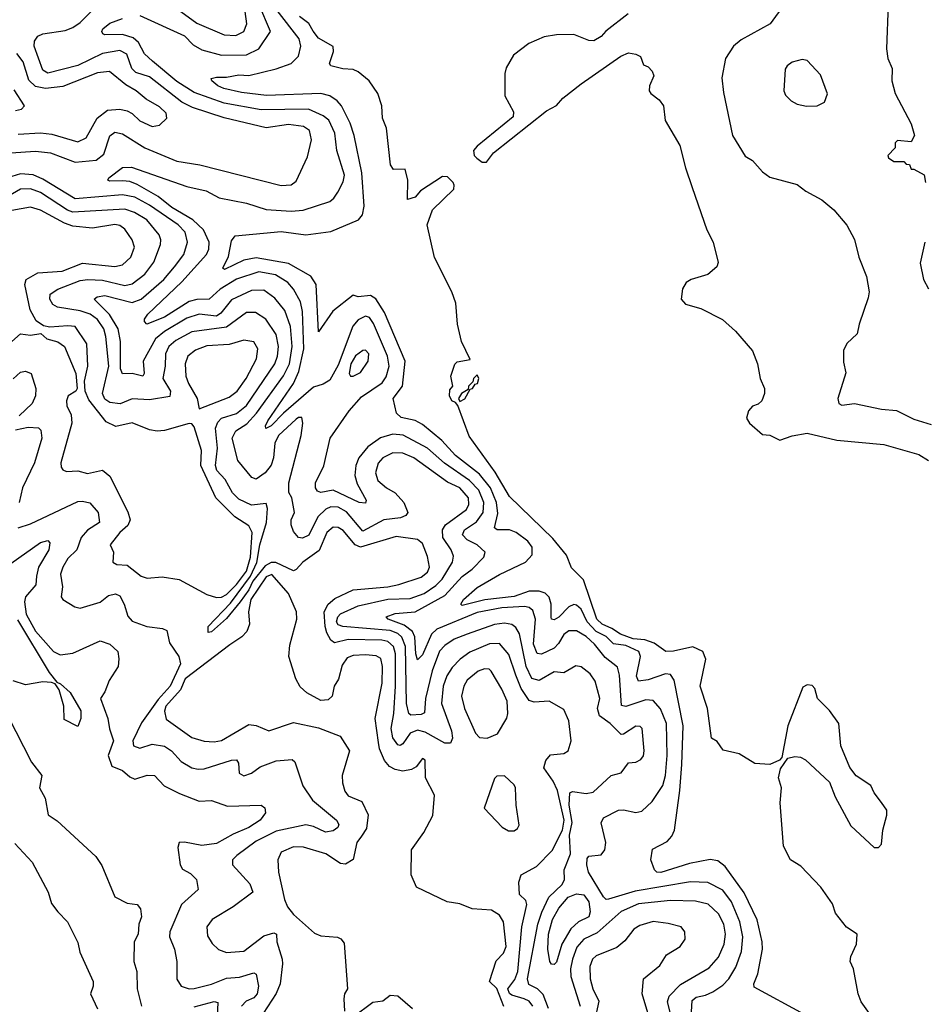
# Model space of a CAD drawing. Extents: x 1468344 to 1613994, y 525695 to 643861.
# Tile 289 of 427: x 1531671 to 1535317, y 610272 to 614242. Entities that reach past the tile are written whole.
import ezdxf

# ---------------------------------------------------------------- set-up
doc = ezdxf.new("R2010")
doc.units = 0

msp = doc.modelspace()

# ---------------------------------------------------------------- linework, layer by layer
at = {"layer": '0CON10XD'}
for points in [[(1531635.3, 613704.7), (1531735, 613712.4), (1531795, 613704.8), (1531895, 613667.7), (1531980, 613675), (1532010.3, 613699.7), (1532035, 613773.5), (1532055, 613788.2), (1532085, 613781.9), (1532175, 613724.8), (1532305, 613672.2), (1532396.9, 613656.9), (1532725, 613573.1), (1532765, 613576), (1532785, 613590.5), (1532831.3, 613688.7), (1532847.2, 613757.2), (1532838.8, 613795), (1532815, 613811.8), (1532755, 613819.6), (1532665.3, 613805.3), (1532495, 613846.3), (1532367.9, 613887.9), (1532325, 613909.3), (1532195, 614011.5), (1532139.6, 614029.6), (1532122.6, 614045), (1532103, 614103), (1532075, 614117.9), (1532005, 614105.8), (1531905, 614056.6), (1531785, 614026), (1531765, 614039.1), (1531730, 614135), (1531731.2, 614155), (1531745, 614175.5), (1531764.7, 614185.3), (1531855, 614197.9), (1531885, 614209.8), (1531915, 614231), (1532000, 614315)], [(1532155, 614259.1), (1532335, 614177.4), (1532370.6, 614140.6), (1532405, 614120.9), (1532485, 614098.8), (1532585, 614100), (1532635.3, 614125), (1532682.6, 614195), (1532635, 614304.6)], [(1532320.8, 614275), (1532385, 614227.3), (1532495, 614181.5), (1532542.1, 614177.9), (1532574.5, 614195), (1532586.4, 614225), (1532579.8, 614275)], [(1534835, 610231.4), (1534632.1, 610342.1), (1534630, 610355), (1534646.9, 610395), (1534665.3, 610495), (1534663.8, 610525), (1534643.4, 610613.4), (1534591.5, 610721.5), (1534515, 610828), (1534485, 610850.3), (1534455, 610856.3), (1534370.5, 610839.5), (1534255, 610804.4), (1534240, 610805), (1534229.5, 610815), (1534214.8, 610855), (1534222.3, 610897.7), (1534280.6, 610929.4), (1534299.3, 610950.7), (1534310.5, 610975), (1534332.6, 611135), (1534340.1, 611239.9), (1534345.2, 611395), (1534309.1, 611579.1), (1534295, 611601.8), (1534274.6, 611604.6), (1534205, 611580.4), (1534165, 611575.5), (1534157.6, 611595), (1534173, 611675), (1534166.6, 611695), (1534115, 611718.4), (1534065, 611725.5), (1534035.6, 611755.6), (1533995, 611775.5), (1533958.2, 611815), (1533935, 611865.7), (1533915, 611881.8), (1533905, 611883.7), (1533885, 611874.7), (1533845, 611833), (1533825, 611822), (1533815.4, 611825.4), (1533813.2, 611833.2), (1533813.2, 611885), (1533805, 611913.6), (1533789.5, 611929.5), (1533765, 611938.7), (1533725, 611938), (1533665, 611916.7), (1533546.3, 611903.7), (1533455, 611880), (1533449.1, 611885), (1533460.3, 611905), (1533515, 611952.7), (1533605, 612005.7), (1533710.6, 612055), (1533736.9, 612085), (1533736.5, 612115), (1533719.1, 612139.1), (1533672.5, 612175), (1533645, 612184.8), (1533595.8, 612185.8), (1533585, 612193.3), (1533598.6, 612251.4), (1533592.8, 612295), (1533568.8, 612355), (1533525, 612410), (1533428.3, 612485), (1533372.6, 612545), (1533295, 612610.2), (1533265, 612625.8), (1533208.7, 612638.7), (1533189.8, 612655), (1533176, 612715), (1533214.1, 612765), (1533224.8, 612865), (1533141.3, 613061.4), (1533106.4, 613116.4), (1533085, 613130.6), (1533035, 613124.5), (1533015, 613132), (1532933.5, 613066.5), (1532875, 612983.3), (1532866.2, 613175), (1532845, 613208.6), (1532755, 613259.6), (1532625, 613282.1), (1532575, 613272.8), (1532496.2, 613235), (1532490, 613240), (1532512.6, 613287.4), (1532525, 613350), (1532540, 613370), (1532725, 613388.1), (1532825, 613374.2), (1532925, 613387.7), (1533036.9, 613435), (1533053.1, 613455), (1533059.6, 613489.6), (1533050.2, 613625), (1533019.7, 613775), (1533003, 613825), (1532967.7, 613895), (1532951.4, 613915), (1532921.2, 613935), (1532885, 613944.5), (1532666, 613936), (1532565, 613948.4), (1532494.2, 613965), (1532470, 613975), (1532446.2, 613995), (1532443.3, 614005), (1532465, 614010.6), (1532505, 614009.6), (1532555, 614019.4), (1532595, 614016.8), (1532705, 614043.5), (1532766.1, 614065), (1532795.3, 614095), (1532804.1, 614135), (1532797.5, 614165), (1532709.2, 614279.2)], [(1534754.3, 614305), (1534695.6, 614225), (1534579.7, 614160.3), (1534548.2, 614135), (1534515.5, 614085), (1534501.9, 614008.1), (1534507.8, 613947.8), (1534544.3, 613775), (1534595, 613691.2), (1534625, 613674), (1534665, 613628.6), (1534695, 613607.1), (1534805, 613576.9), (1534840.3, 613550.3), (1534905, 613515.7), (1534953.1, 613475), (1535005, 613414.2), (1535035.9, 613355.9), (1535054, 613284), (1535085, 613206.2), (1535094.6, 613145), (1535090.9, 613120.9), (1535054.4, 613015), (1535047.1, 612975), (1535005, 612936), (1534991.7, 612908.3), (1534991.3, 612861.3), (1535001.4, 612818.6), (1534968.6, 612715), (1534972.5, 612695), (1534985, 612687.5), (1535035.7, 612694.3), (1535145, 612672.1), (1535205, 612666.6), (1535275, 612631.3), (1535345, 612609.3)], [(1535171.4, 614305), (1535165.5, 614125), (1535170, 614085), (1535188.1, 614045), (1535186.9, 613995), (1535200, 613945), (1535265, 613822.5), (1535277.5, 613775), (1535265, 613750), (1535210, 613755), (1535200, 613745), (1535200, 613725), (1535170, 613695), (1535172.5, 613685), (1535195, 613670), (1535235, 613670), (1535245, 613660), (1535258.3, 613658.3), (1535265, 613640), (1535275, 613640), (1535316.4, 613616.4), (1535322.5, 613585)], [(1532645, 613878), (1532495, 613906), (1532375, 613948.5), (1532305, 613992.7), (1532206.1, 614075), (1532174.6, 614104.6), (1532149.8, 614149.8), (1532129.2, 614169.2), (1532085, 614182.5), (1532015, 614181.1), (1532006.2, 614185), (1532002.9, 614195), (1532006.9, 614205), (1532035, 614227.3), (1532085, 614247.2)], [(1535103.6, 610226.4), (1535062.7, 610282.7), (1535050.8, 610315), (1535032, 610415), (1535019.2, 610445), (1535021.4, 610465), (1535044, 610515), (1535046.2, 610555), (1535004.1, 610584.1), (1534959.5, 610639.5), (1534947.7, 610677.7), (1534900, 610745), (1534819.5, 610829.5), (1534777.5, 610855), (1534750.5, 610910.5), (1534736.7, 611085), (1534742.5, 611145), (1534730, 611185), (1534738.3, 611221.7), (1534767.5, 611265), (1534795, 611272), (1534818.8, 611268.8), (1534838.3, 611258.3), (1534935, 611167.5), (1534958.3, 611108.3), (1535021.9, 610991.9), (1535115, 610904.2), (1535132.5, 610905), (1535145, 610917.5), (1535150, 610975), (1535165.8, 611035), (1535167.1, 611055), (1535145, 611086.2), (1535115.7, 611125.7), (1535102.5, 611155), (1535043.4, 611193.4), (1535017.6, 611227.6), (1534980.7, 611315), (1534972.5, 611405), (1534935, 611456.5), (1534887.5, 611505), (1534876.2, 611545), (1534865, 611557.5), (1534845, 611560), (1534828.3, 611551.7), (1534767.5, 611395), (1534743, 611267), (1534733.3, 611256.7), (1534695, 611238.8), (1534635, 611243.3), (1534571.7, 611281.7), (1534506.4, 611296.4), (1534482, 611332), (1534460, 611345), (1534443.3, 611465), (1534413.5, 611555), (1534436.3, 611663.7), (1534424.6, 611694.6), (1534384.1, 611714.1), (1534306.1, 611696.1), (1534275, 611695.4), (1534228.1, 611728.1), (1534191.3, 611741.3), (1534144.1, 611745.9), (1534092.8, 611765), (1534058.2, 611788.2), (1534018.4, 611805), (1533997.4, 611825), (1533943.5, 611983.5), (1533895, 612032.5), (1533875, 612083.8), (1533820.3, 612150.3), (1533645, 612319.6), (1533588.4, 612418.4), (1533482.4, 612562.4), (1533436.7, 612686.7), (1533428.3, 612698.3), (1533412.5, 612705), (1533403.3, 612725), (1533405, 612750), (1533417.5, 612765), (1533408.8, 612805), (1533425, 612853.3), (1533435, 612862), (1533487.5, 612872.5), (1533452, 612945), (1533436, 613015), (1533429.4, 613099.4), (1533412.9, 613145), (1533343.1, 613283.1), (1533314.3, 613414.3), (1533334.8, 613475), (1533420.7, 613559.3), (1533423, 613575), (1533417.9, 613585), (1533395, 613607.9), (1533375, 613610.3), (1533287.4, 613552.6), (1533265, 613526.2), (1533235, 613516.7), (1533235.4, 613595), (1533225, 613640), (1533177.7, 613637.7), (1533166.4, 613656.4), (1533150, 613805), (1533134.2, 613845), (1533131.4, 613895), (1533114.6, 613944.6), (1533080.3, 613995), (1533035, 614032.2), (1533015, 614040.9), (1532973.3, 614043.3), (1532925, 614056), (1532920, 614065), (1532936.1, 614113.9), (1532934.2, 614134.2), (1532875, 614167.6), (1532854, 614196), (1532836.9, 614226.9), (1532799.6, 614255)], [(1534123.3, 614265), (1534034, 614196), (1534015.3, 614174.7), (1533985, 614156.8), (1533965, 614157.6), (1533905, 614181.9), (1533835, 614181.1), (1533785, 614172.5), (1533723.9, 614146.1), (1533661.7, 614098.3), (1533632, 614048), (1533626.5, 614025), (1533626.1, 613935), (1533661.1, 613871.1), (1533659.7, 613850.3), (1533515, 613732.5), (1533500.8, 613715), (1533503.7, 613695), (1533514.3, 613684.3), (1533535, 613667.8), (1533552.7, 613667.3), (1533580.4, 613705), (1533795, 613874.7), (1533835, 613896.2), (1533860.9, 613925), (1533935, 613983.8), (1534094, 614095), (1534125, 614108.8), (1534155, 614102.5), (1534173, 614093), (1534185, 614060), (1534205, 614052.5), (1534220, 614035), (1534226.7, 614015), (1534210, 613975), (1534208.8, 613955), (1534215, 613943.8), (1534249.3, 613919.3), (1534266.7, 613895), (1534273.3, 613835), (1534332, 613735), (1534354.3, 613644.3), (1534382.2, 613565), (1534440.8, 613395), (1534466.9, 613345), (1534487, 613263), (1534481.2, 613245), (1534445, 613214.3), (1534377.5, 613195), (1534357.3, 613182.7), (1534343, 613157), (1534337.5, 613115), (1534355.5, 613095.5), (1534417, 613077), (1534503.5, 613033.5), (1534556.9, 612986.9), (1534625, 612907.5), (1534645.8, 612855), (1534655.9, 612795.9), (1534673.8, 612755), (1534673.8, 612735), (1534662.5, 612705), (1534648.3, 612691.7), (1534625, 612683.3), (1534608.8, 612665), (1534601.2, 612635), (1534613.3, 612615), (1534665, 612570), (1534695, 612567.5), (1534735, 612546.2), (1534785, 612564), (1534845, 612575.7), (1534965, 612546.2), (1535155, 612530), (1535295, 612488.5), (1535334.8, 612464.8)], [(1531665, 613780.7), (1531755, 613786.1), (1531800.8, 613780.8), (1531905, 613749.3), (1531938.8, 613765), (1531983.4, 613845), (1532025, 613877.1), (1532075, 613880.6), (1532104.3, 613874.3), (1532124.4, 613864.4), (1532155, 613834), (1532205, 613812), (1532235, 613816.9), (1532263.8, 613845), (1532261.2, 613865), (1532235, 613891.1), (1532180.9, 613920.9), (1532140.6, 613955), (1532098.7, 613978.7), (1532033.1, 614033.1), (1531985, 614027.9), (1531845, 613972.8), (1531775, 613965.2), (1531735, 613973.2), (1531708.1, 613998.1), (1531685, 614072.1), (1531659.5, 614105)], [(1534843, 613893), (1534885, 613894.3), (1534915, 613910), (1534926.8, 613943.2), (1534899.4, 614019.4), (1534845, 614077.5), (1534825, 614082), (1534785, 614070.8), (1534765, 614056.2), (1534757.3, 614042.7), (1534750.8, 613955), (1534757.9, 613937.9), (1534781.2, 613915), (1534805, 613902), (1534843, 613893)], [(1531655, 613876.2), (1531678.5, 613881.5), (1531690.8, 613895), (1531649.1, 613959.1)], [(1534376.2, 610196.2), (1534382.1, 610287.9), (1534398.5, 610301.5), (1534435, 610309.1), (1534465, 610323.1), (1534505, 610349.2), (1534529.2, 610375), (1534558.2, 610421.8), (1534581, 610485), (1534585.6, 610545), (1534573.4, 610605), (1534540.2, 610685), (1534505, 610732.7), (1534445, 610763.5), (1534375, 610766), (1534151.7, 610728.3), (1534045, 610695.8), (1534035, 610695.6), (1534025, 610706.2), (1533964.2, 610805.8), (1533956.7, 610835), (1533959.2, 610860.8), (1533965, 610869.6), (1534015, 610874.6), (1534029.2, 610895), (1534034.4, 610925), (1534015.5, 611004.5), (1534025, 611024.3), (1534085, 611055.4), (1534105, 611056.7), (1534154.7, 611045.3), (1534178.8, 611051.2), (1534219.9, 611090.1), (1534264.1, 611155), (1534274.8, 611195.2), (1534280.8, 611275), (1534278.3, 611405), (1534254.3, 611464.3), (1534225, 611496.9), (1534195, 611499.6), (1534115, 611472.7), (1534097.6, 611477.6), (1534089.2, 611599.2), (1534081, 611631), (1534031.1, 611671.1), (1533988.8, 611725), (1533955, 611755.6), (1533915, 611778.4), (1533885, 611778.1), (1533865, 611762.9), (1533842.8, 611727.2), (1533825, 611708.9), (1533775, 611684.2), (1533756.5, 611686.5), (1533742.9, 611725), (1533750.3, 611825), (1533739.7, 611859.7), (1533725, 611871.8), (1533706.1, 611876.1), (1533615, 611871), (1533515, 611851.5), (1533352, 611785), (1533330.9, 611765), (1533295, 611682), (1533275, 611661.1), (1533267.4, 611685), (1533263.7, 611753.7), (1533255.1, 611775.1), (1533220.8, 611800.8), (1533156.9, 611825), (1533148.8, 611835), (1533185, 611848.2), (1533265, 611854.2), (1533385, 611920.3), (1533455, 611997.2), (1533495, 612027.1), (1533542.3, 612075), (1533548.1, 612095), (1533514.6, 612125.4), (1533475, 612144.8), (1533455.9, 612165), (1533464.7, 612185), (1533512.6, 612217.4), (1533539.7, 612255), (1533542.2, 612295), (1533522.4, 612345), (1533484.8, 612384.8), (1533383.6, 612453.6), (1533314.9, 612514.9), (1533217.5, 612567.5), (1533175, 612570.5), (1533125, 612556.5), (1533075, 612520.4), (1533037.6, 612475), (1533025.9, 612445), (1533022.1, 612405), (1533031.2, 612371.2), (1533067.5, 612305), (1533065, 612292.9), (1533039.2, 612295), (1532935, 612345.7), (1532885, 612336.5), (1532871.2, 612341.2), (1532864.2, 612354.2), (1532864, 612375), (1532897.1, 612442.9), (1532923, 612555), (1532999.3, 612665), (1533048.9, 612721.1), (1533132.3, 612777.7), (1533147.8, 612802.2), (1533160, 612845), (1533154.1, 612885), (1533097.5, 613017.5), (1533081.1, 613041.1), (1533065, 613046.2), (1533035, 613031.7), (1533013.9, 613006.1), (1532955, 612848.7), (1532920.9, 612789.1), (1532895, 612772.2), (1532855, 612760), (1532734.1, 612655.9), (1532685, 612604.3), (1532663.5, 612593.5), (1532662.4, 612605), (1532672.1, 612625), (1532774.9, 612775.1), (1532796.6, 612823.4), (1532817, 612915), (1532811.1, 613065), (1532803.1, 613105), (1532774.8, 613155), (1532751.8, 613181.8), (1532702.7, 613212.7), (1532635, 613225.5), (1532545, 613196.1), (1532478.8, 613155), (1532435, 613115.7), (1532385, 613114.5), (1532355, 613106.4), (1532255, 613042.2), (1532184, 613015), (1532174.7, 613024.7), (1532174.6, 613034.6), (1532187.6, 613055), (1532325, 613185.6), (1532424.3, 613295), (1532433.8, 613316.2), (1532435.2, 613345), (1532412.4, 613395), (1532368.8, 613435), (1532284.4, 613485), (1532229, 613529), (1532145, 613577.8), (1532115, 613590), (1532085, 613592), (1532035, 613591.5), (1532026.2, 613595), (1532030, 613605), (1532085, 613646.7), (1532122.3, 613647.7), (1532345, 613569.6), (1532422.6, 613552.6), (1532475, 613523.2), (1532585, 613501.6), (1532665, 613476.2), (1532765, 613470.2), (1532813.5, 613473.5), (1532920.7, 613509.3), (1532937.8, 613522.2), (1532953.9, 613546.1), (1532975, 613588.1), (1532979.8, 613615), (1532949.8, 613715), (1532941.6, 613785), (1532917, 613837), (1532895, 613854.3), (1532835, 613880.6), (1532645, 613878)], [(1533474.8, 611764.8), (1533422.5, 611745), (1533385, 611719.3), (1533363.8, 611696.2), (1533333.5, 611616.5), (1533306.5, 611505), (1533302.3, 611447.7), (1533289.5, 611440.5), (1533248.2, 611438.2), (1533240.4, 611445), (1533230.8, 611485), (1533226.1, 611715), (1533212, 611752), (1533195, 611767.2), (1533165, 611779.7), (1532974, 611795), (1532955, 611802.1), (1532947.6, 611815), (1532953.7, 611835), (1532965, 611846.7), (1533035, 611878.8), (1533155, 611905.4), (1533245, 611907.9), (1533300.9, 611929.1), (1533348.8, 611961.2), (1533373.7, 611986.3), (1533415.3, 612055), (1533419.5, 612079.5), (1533410.6, 612105), (1533376.7, 612155), (1533375.8, 612185), (1533387.4, 612205), (1533472.8, 612267.2), (1533482.1, 612287.9), (1533480, 612315), (1533445, 612354.8), (1533395, 612377.7), (1533259.7, 612475), (1533215, 612494.5), (1533175, 612495.7), (1533135, 612475.3), (1533116.5, 612453.5), (1533105.2, 612415), (1533115, 612383.9), (1533149.3, 612355), (1533185.3, 612335), (1533220.2, 612295), (1533236.2, 612255), (1533227, 612243), (1533206.1, 612233.9), (1533138.5, 612225), (1533055, 612180.2), (1532988.5, 612258.5), (1532955, 612276.1), (1532925, 612277.9), (1532905, 612269), (1532872.5, 612237.5), (1532836.2, 612163.8), (1532811.7, 612151.8), (1532794.8, 612154.8), (1532775, 612178.9), (1532765.2, 612205), (1532765.7, 612225), (1532778.4, 612255), (1532768.2, 612315), (1532755.8, 612335.8), (1532755.5, 612375), (1532806.2, 612565), (1532812.6, 612615), (1532807.9, 612637.9), (1532795, 612638.8), (1532785, 612631.9), (1532714.5, 612565), (1532699.9, 612535), (1532694.1, 612475), (1532685, 612446.2), (1532661.1, 612415), (1532625, 612390), (1532606.4, 612396.4), (1532550, 612465), (1532527.7, 612555), (1532542.7, 612585), (1532587.2, 612612.8), (1532625.2, 612655), (1532735, 612806.6), (1532758.2, 612855), (1532770, 612925), (1532762.2, 613005), (1532739.3, 613069.3), (1532699.4, 613119.4), (1532655, 613151.6), (1532605, 613150.6), (1532525, 613113.2), (1532481.8, 613058.2), (1532465, 613047.1), (1532395, 613054.2), (1532345, 613038.2), (1532254.3, 612985), (1532219.1, 612955), (1532169.5, 612865), (1532173.1, 612815), (1532167.9, 612805), (1532125, 612815.7), (1532085, 612814.7), (1532077.4, 612835), (1532077.7, 612945), (1532067.9, 612995), (1532033.5, 613053.5), (1531971.9, 613115), (1531984, 613125), (1532015, 613129.5), (1532125, 613102.1), (1532160.7, 613115), (1532252.7, 613195), (1532295.7, 613245), (1532332.6, 613295), (1532348.1, 613345), (1532338.1, 613385), (1532310, 613415), (1532195, 613494.5), (1532135, 613526), (1532085, 613535.7), (1531895, 613519.7), (1531765, 613598.8), (1531725, 613616.8), (1531675, 613621), (1531605, 613598.9)], [(1533739.4, 610265), (1533724.9, 610284.9), (1533704.5, 610295), (1533655, 610308.9), (1533645, 610315.7), (1533638.5, 610335), (1533666.9, 610373.1), (1533679.6, 610405), (1533695.2, 610585), (1533715.2, 610675), (1533711.5, 610691.5), (1533685.5, 610715), (1533683.3, 610765), (1533692.2, 610795), (1533755, 610828.6), (1533817.5, 610892.5), (1533858.7, 610975), (1533866.5, 611015), (1533839.1, 611135), (1533822.1, 611172.1), (1533784.1, 611225.9), (1533791.9, 611255), (1533811.4, 611278.6), (1533865, 611283.5), (1533882.5, 611295), (1533893.8, 611335), (1533884.4, 611415), (1533865, 611461.4), (1533805, 611494), (1533745, 611491.2), (1533725, 611497), (1533692.2, 611545), (1533670.6, 611599.4), (1533642.8, 611682.8), (1533605, 611727.5), (1533565, 611725.2), (1533485, 611692), (1533446, 611664), (1533415, 611630.9), (1533393.2, 611596.8), (1533377.5, 611555), (1533371, 611485), (1533412.3, 611375), (1533415.2, 611344.8), (1533408.1, 611325), (1533385, 611325.5), (1533305, 611369.3), (1533275, 611378.2), (1533244.5, 611365.5), (1533215, 611322.7), (1533205, 611316), (1533195, 611318), (1533175, 611346.9), (1533168.3, 611385), (1533179, 611445), (1533186.2, 611555), (1533186.4, 611685), (1533178.1, 611715), (1533155, 611734.5), (1533130.4, 611740.4), (1532995, 611742.7), (1532940.3, 611730.3), (1532925, 611740), (1532909.4, 611770.6), (1532902.2, 611795), (1532898.8, 611855), (1532914.2, 611885.8), (1532941.3, 611908.7), (1533015, 611943.5), (1533154.8, 611955.2), (1533199.2, 611965), (1533289.4, 611995), (1533315.5, 612015), (1533323.6, 612035), (1533315, 612078), (1533295, 612130.6), (1533275, 612146.9), (1533189, 612159), (1533045, 612114.8), (1533024, 612125), (1532975, 612183.2), (1532955, 612195.2), (1532935, 612196.2), (1532909, 612175), (1532878.2, 612101.8), (1532812.3, 612055), (1532785, 612025.6), (1532775, 612020.6), (1532703.3, 612053.3), (1532685, 612053), (1532660.1, 612039.9), (1532611.2, 611978.8), (1532595, 611943.5), (1532560.3, 611895), (1532505, 611827.3), (1532445, 611774.5), (1532430.8, 611770.8), (1532430.6, 611795), (1532520.6, 611889.4), (1532601.1, 611998.9), (1532626.6, 612053.4), (1532638.6, 612125), (1532665.7, 612215), (1532670.7, 612270.7), (1532665, 612291.1), (1532605, 612285.2), (1532555, 612308.8), (1532529.6, 612335), (1532498.9, 612388.9), (1532465.6, 612425), (1532460, 612445), (1532468.1, 612515), (1532460.2, 612595), (1532470.1, 612619.9), (1532484.7, 612635), (1532545, 612654.2), (1532585, 612686.9), (1532699.7, 612855), (1532711, 612885), (1532713.9, 612925), (1532705, 612972.7), (1532663.5, 613035), (1532622, 613062), (1532585, 613061), (1532505, 613002.7), (1532365, 612983.3), (1532300.9, 612949.1), (1532272.5, 612925), (1532258.3, 612895), (1532257.4, 612845), (1532247.6, 612795), (1532279.3, 612745), (1532276.8, 612723.2), (1532195, 612709.5), (1532125, 612713.7), (1532076.7, 612693.3), (1532035, 612699.1), (1532015, 612711.8), (1532004.8, 612735), (1532031.2, 612845), (1532019, 612965), (1532010, 612995), (1531985, 613033.9), (1531954.7, 613055), (1531915, 613068.3), (1531823.3, 613083.3), (1531805, 613093.3), (1531792.8, 613115), (1531794.6, 613135), (1531825, 613156), (1531915, 613190.3), (1531945.5, 613194.5), (1532005, 613191.4), (1532095, 613170.9), (1532125, 613176.5), (1532175, 613215.8), (1532211.4, 613265), (1532239.2, 613335), (1532240.8, 613355), (1532233.8, 613375), (1532183.1, 613435), (1532134, 613464), (1532095, 613478.3), (1531885, 613466.6), (1531863.9, 613473.9), (1531754.7, 613545), (1531715, 613560.3), (1531675, 613558.5), (1531617.2, 613525)], [(1532465, 611912.3), (1532485, 611913.5), (1532505, 611924.5), (1532545, 611964.7), (1532585, 612019.2), (1532601.9, 612075), (1532608.8, 612175), (1532595, 612201.2), (1532538.1, 612238.1), (1532461.6, 612315), (1532401.5, 612445), (1532403.9, 612505), (1532375, 612600), (1532365, 612612.5), (1532355, 612613.8), (1532255, 612585.6), (1532225, 612583.5), (1532195, 612587.8), (1532125, 612617.1), (1532058.3, 612601.7), (1532020.1, 612620.1), (1531949.4, 612709.4), (1531935.6, 612745), (1531932.5, 612785), (1531946.2, 612845), (1531942.2, 612935), (1531895, 613004.4), (1531865, 613008.2), (1531792.3, 613002.3), (1531767.5, 613007.5), (1531737.3, 613027.3), (1531712.8, 613072.8), (1531692.3, 613175), (1531697.3, 613195), (1531745, 613221.4), (1531841.9, 613228.1), (1531925, 613261), (1532055, 613247.5), (1532085, 613254.2), (1532119.1, 613285), (1532134, 613325), (1532124.6, 613355), (1532095, 613397.3), (1532075, 613412), (1532055, 613416.1), (1531965, 613401.9), (1531885, 613410), (1531851.6, 613421.6), (1531755, 613474.4), (1531715, 613485.7), (1531586.3, 613463.7)], [(1535320, 613345), (1535300.7, 613260.7), (1535314, 613195), (1535335, 613156.7)], [(1531640, 612945), (1531675, 612975.7), (1531715, 612970.6), (1531756.4, 612976.4), (1531780, 612955), (1531825, 612943.8), (1531851.2, 612925), (1531897.5, 612815), (1531903.3, 612755), (1531897.5, 612745), (1531866.2, 612725), (1531860, 612705), (1531861.9, 612685), (1531878.3, 612648.3), (1531882, 612615), (1531837.3, 612455), (1531838.6, 612438.6), (1531845, 612427.5), (1531860, 612420), (1531905, 612423.2), (1531945, 612411.9), (1532005, 612425.8), (1532035, 612402.1), (1532107.8, 612257.8), (1532116.8, 612225), (1532107.8, 612202.2), (1532074.8, 612175), (1532036, 612125), (1532050, 612095), (1532046.2, 612055), (1532062.5, 612045), (1532105, 612042.9), (1532161.2, 611998.8), (1532185, 611991.1), (1532245, 611996.5), (1532314.5, 611984.5), (1532425, 611924.5), (1532465, 611912.3)], [(1532395, 612673.8), (1532515, 612720.2), (1532548.4, 612745), (1532583.8, 612795), (1532626.3, 612875), (1532630.6, 612915), (1532615, 612942.9), (1532575, 612950.5), (1532515, 612932.6), (1532425, 612926.5), (1532380.1, 612909.9), (1532348.7, 612885), (1532337.9, 612855), (1532341.4, 612805), (1532351.1, 612775), (1532386.2, 612715), (1532395, 612673.8)], [(1533004.2, 612804.2), (1533015, 612804.3), (1533045, 612819.4), (1533075.3, 612865), (1533078.9, 612895), (1533065, 612910), (1533055, 612908.9), (1533025, 612886.7), (1533006.2, 612855), (1532998.6, 612815), (1533004.2, 612804.2)], [(1531645, 612794.2), (1531675, 612820.7), (1531695, 612824.4), (1531718, 612815), (1531736.5, 612755), (1531735.3, 612725), (1531720.9, 612695), (1531668.7, 612645)], [(1533445, 612702.5), (1533465, 612713.8), (1533487.5, 612752.5), (1533496.2, 612755), (1533507, 612773), (1533516.2, 612775), (1533522.5, 612795), (1533515, 612810), (1533500, 612795), (1533498.3, 612781.7), (1533480, 612765), (1533478.3, 612751.7), (1533452.5, 612735), (1533440, 612715), (1533445, 612702.5)], [(1531655, 612588.6), (1531705, 612599.2), (1531746.6, 612596.6), (1531756.5, 612586.5), (1531760.8, 612555), (1531731.5, 612455), (1531682.7, 612355), (1531668.5, 612295)], [(1531665, 612193.1), (1531715, 612209.2), (1531905, 612298.9), (1531925, 612301.3), (1531953.9, 612293.9), (1531986.9, 612255), (1531992.5, 612215), (1531945, 612183.4), (1531918.7, 612155), (1531901.4, 612105), (1531865, 612069.3), (1531845, 612034.4), (1531836.4, 612006.4), (1531844.3, 611955), (1531838, 611915), (1531845, 611903.8), (1531893.3, 611875), (1531915, 611870), (1531995, 611894.1), (1532029.6, 611920.4), (1532057.7, 611927.7), (1532075, 611918.8), (1532092.3, 611885), (1532107.4, 611837.4), (1532125, 611817.7), (1532183.8, 611795), (1532247.4, 611787.4), (1532265, 611779.4), (1532275, 611730), (1532313.3, 611675), (1532320, 611645), (1532277.6, 611555), (1532229.2, 611500.8), (1532162.2, 611407.8), (1532127.4, 611335), (1532129.6, 611315), (1532155, 611304.8), (1532205, 611320.8), (1532255, 611313.8), (1532283.3, 611295), (1532321.7, 611251.7), (1532365, 611226.5), (1532390.1, 611220.1), (1532415, 611221.2), (1532525, 611257.1), (1532545, 611257.9), (1532552.7, 611245), (1532555.7, 611205), (1532575, 611193.5), (1532605, 611204.6), (1532640.4, 611229.6), (1532705, 611254.7), (1532769.5, 611259.5), (1532780.6, 611250.6), (1532813.1, 611153.1), (1532851.4, 611095), (1532948.8, 611015), (1532957.1, 610997.1), (1532953.1, 610985), (1532935, 610972.4), (1532903.9, 610966.1), (1532855, 610989.4), (1532825, 610995.9), (1532705, 610970.8), (1532625, 610930.2), (1532547.1, 610872.9), (1532529.5, 610855), (1532528.9, 610835), (1532598.5, 610758.5), (1532610.4, 610725), (1532532.2, 610665), (1532446.9, 610615), (1532425.5, 610585), (1532428.7, 610548.7), (1532447, 610517), (1532472.8, 610492.8), (1532505, 610481.1), (1532575, 610486.1), (1532655, 610548.1), (1532695, 610560), (1532705.9, 610555.9), (1532707.3, 610525), (1532729.4, 610455), (1532730, 610435), (1532721.4, 610355), (1532705, 610316.2), (1532653.1, 610235)], [(1531635, 612050.2), (1531755, 612134.8), (1531785, 612142.3), (1531792.5, 612132.5), (1531789.2, 612105), (1531747.3, 612035), (1531739.2, 611999.2), (1531736.1, 611963.9), (1531694, 611915), (1531690.8, 611895), (1531697.3, 611845), (1531735, 611776.5), (1531807.2, 611695), (1531835, 611681.1), (1531885, 611687.8), (1531995, 611737.5), (1532035, 611724.3), (1532066.2, 611695), (1532071.4, 611665), (1532068.1, 611635), (1532032.1, 611577.9), (1532015, 611532), (1531996.5, 611505), (1532026.4, 611425), (1532033.2, 611383.2), (1532050, 611335), (1532028.3, 611275), (1532043.2, 611233.2), (1532085, 611215.3), (1532115, 611189.3), (1532135, 611180.3), (1532185, 611196.6), (1532214.7, 611194.7), (1532253, 611153), (1532315, 611122), (1532395, 611092), (1532445, 611093.8), (1532508.3, 611071.7), (1532645, 611075.5), (1532659.2, 611065), (1532661.4, 611045), (1532641.1, 611015), (1532594.7, 610985), (1532531.2, 610958.8), (1532465, 610921.3), (1532405, 610912.6), (1532335, 610926.8), (1532314.6, 610925), (1532308.4, 610905), (1532318, 610835), (1532327.9, 610817.9), (1532359.6, 610799.6), (1532384.1, 610775), (1532391.2, 610735), (1532322.8, 610675), (1532276.9, 610565), (1532274.6, 610545), (1532295.8, 610495), (1532304.7, 610445), (1532304, 610374), (1532321.9, 610345), (1532354.8, 610334.8), (1532375, 610335.8), (1532445, 610353.7), (1532505, 610378.1), (1532557.7, 610382.3), (1532615, 610400), (1532623.9, 610393.9), (1532634, 610345), (1532628.5, 610315), (1532615, 610299), (1532584.7, 610285), (1532565.6, 610265)], [(1533623.1, 610263.1), (1533595, 610336.4), (1533564.8, 610365), (1533592.3, 610447.7), (1533621.3, 610478.7), (1533631.5, 610505), (1533621.2, 610605), (1533605, 610631.5), (1533572.4, 610652.4), (1533495, 610657.5), (1533445, 610678.1), (1533393.8, 610685), (1533271.2, 610745), (1533249.2, 610795), (1533250, 610895), (1533300, 610965), (1533335.9, 611034.1), (1533343.3, 611115), (1533307.1, 611185), (1533305, 611256.7), (1533295, 611263.8), (1533269.5, 611230.5), (1533251.1, 611218.9), (1533215, 611212.3), (1533185, 611218.5), (1533161.4, 611231.4), (1533141.2, 611255), (1533122.1, 611302.1), (1533118.1, 611328.1), (1533104.2, 611425), (1533132.3, 611567.7), (1533134.1, 611635), (1533126.3, 611666.3), (1533107.8, 611677.8), (1533065, 611681.7), (1533015, 611678.5), (1532991, 611669), (1532970.4, 611639.6), (1532956.3, 611583.7), (1532938.9, 611555), (1532931.4, 611515), (1532915, 611500), (1532885, 611497.8), (1532828.8, 611528.8), (1532802.3, 611552.3), (1532784.1, 611584.1), (1532755.7, 611675), (1532759.6, 611720.4), (1532788.9, 611825), (1532787.1, 611855), (1532755, 611929.2), (1532687.3, 612005), (1532665, 611996.1), (1532602.5, 611905), (1532593.2, 611855), (1532596.9, 611805), (1532586.2, 611775), (1532566.6, 611753.4), (1532518.1, 611721.9), (1532337.8, 611585), (1532319.8, 611540.2), (1532260.2, 611475), (1532254.7, 611454.7), (1532261.8, 611421.8), (1532365, 611348.5), (1532415, 611332.8), (1532455, 611330.7), (1532485, 611336.6), (1532595, 611401.2), (1532625, 611396.6), (1532675, 611375.4), (1532775, 611408.2), (1532875, 611386.5), (1532963.6, 611353.6), (1533001.1, 611295), (1532971.6, 611195), (1532971.9, 611165), (1532981.2, 611131.2), (1532995, 611112.9), (1533049.9, 611089.9), (1533076.5, 611036.5), (1533068.8, 610981.2), (1533049.2, 610950.8), (1533029.6, 610925), (1533015, 610855.7), (1532985, 610837.8), (1532965, 610840.3), (1532905, 610879.4), (1532815, 610905.8), (1532775, 610907.6), (1532724.8, 610885.2), (1532711.8, 610855), (1532713.9, 610805), (1532738.6, 610695), (1532751.1, 610665), (1532774.7, 610634.7), (1532859.9, 610559.9), (1532885, 610549.2), (1532952.6, 610542.6), (1532966, 610536), (1532978.9, 610518.9), (1532992.5, 610335), (1532980, 610315), (1532977.5, 610295), (1532980.6, 610245)], [(1531662.8, 611822.8), (1531790.4, 611610.4), (1531821.2, 611571.2), (1531836, 611565), (1531875, 611530), (1531917.9, 611455), (1531918.1, 611425), (1531905, 611392.5), (1531850.7, 611420.7), (1531849.2, 611475), (1531830.5, 611540.5), (1531813.9, 611563.9), (1531799.2, 611569.2), (1531765, 611572.9), (1531695, 611560), (1531645, 611576.7)], [(1533802.5, 610255), (1533781.7, 610311.7), (1533758.1, 610335), (1533722.8, 610352.8), (1533717.6, 610375), (1533759.9, 610595), (1533775.5, 610644.5), (1533804, 610705), (1533857.5, 610755), (1533867.1, 610775), (1533866.5, 610815), (1533891.4, 610878.6), (1533887.1, 610955), (1533897.6, 611005), (1533886.6, 611075), (1533889.2, 611125), (1533899.7, 611130.3), (1533955, 611122.5), (1533982.7, 611127.3), (1534055, 611194.6), (1534095, 611205.6), (1534125, 611245.7), (1534155, 611248.5), (1534175, 611259.4), (1534185.3, 611274.7), (1534188, 611295), (1534180.6, 611385), (1534172.5, 611392.5), (1534155, 611393.5), (1534105, 611361.1), (1534095, 611360.5), (1534051.9, 611405), (1534008.9, 611435), (1534000.2, 611465), (1534009.1, 611505), (1533991.2, 611575), (1533970.4, 611605), (1533935, 611632.7), (1533912.8, 611637.2), (1533865, 611609.1), (1533825, 611613.1), (1533765, 611578.3), (1533736.1, 611586.1), (1533712.2, 611635), (1533685.8, 611765.8), (1533671.3, 611791.3), (1533655, 611803.6), (1533625, 611808.7), (1533585, 611804.2), (1533474.8, 611764.8)], [(1533555, 611344.8), (1533596.9, 611363.1), (1533634.6, 611425.4), (1533639.1, 611445), (1533635.9, 611495), (1533615, 611542.5), (1533571.5, 611615), (1533563.1, 611623.1), (1533545.3, 611625.3), (1533519.1, 611615), (1533475, 611579.3), (1533461.1, 611555), (1533451.6, 611515), (1533464.2, 611465), (1533507.9, 611365), (1533525, 611348.2), (1533555, 611344.8)], [(1531623.1, 611435), (1531718.6, 611248.6), (1531760, 611195), (1531751.2, 611145), (1531774.1, 611104.1), (1531785.9, 611035.9), (1531822.8, 611012.8), (1531977.8, 610867.8), (1532001.7, 610831.7), (1532055, 610706), (1532105, 610680), (1532144.4, 610674.4), (1532157.9, 610657.9), (1532162.2, 610625), (1532151.5, 610595), (1532148.5, 610555), (1532132.9, 610525), (1532131.8, 610445), (1532143.2, 610405), (1532145.3, 610334.7), (1532162.4, 610265)], [(1533665, 610972), (1533678.3, 610981.7), (1533684.2, 610995), (1533672.5, 611075), (1533670, 611145), (1533665, 611157.5), (1533625, 611193.3), (1533595, 611192.5), (1533585, 611182.5), (1533543, 611063), (1533616.4, 610986.4), (1533642, 610972), (1533665, 610972)], [(1531651.2, 610921.2), (1531720.9, 610845), (1531786.1, 610725), (1531798.9, 610678.9), (1531825.4, 610645.4), (1531864, 610605), (1531905, 610521.4), (1531913.1, 610483.1), (1531967.5, 610365), (1531968, 610345), (1531957.1, 610315), (1531984.2, 610254.2)], [(1533825, 610432.5), (1533815, 610434.2), (1533807.8, 610445), (1533799.8, 610495), (1533803.1, 610555), (1533818.6, 610615), (1533845, 610660.5), (1533881.6, 610705), (1533915, 610718), (1533944.5, 610714.5), (1533965.3, 610685), (1533970.1, 610645), (1533965.2, 610625), (1533923.3, 610605), (1533893.4, 610576.6), (1533857, 610515), (1533835, 610442.9), (1533825, 610432.5)], [(1534297.4, 610225), (1534282.2, 610282.2), (1534288.8, 610305), (1534335, 610352.4), (1534450.7, 610419.3), (1534487.8, 610462.2), (1534510.2, 610515), (1534515.5, 610555), (1534509.8, 610595), (1534487.5, 610637.5), (1534445.8, 610675.8), (1534395, 610688.5), (1534295, 610691.4), (1534165, 610677), (1534095, 610647.3), (1533999.4, 610560.6), (1533945, 610534.8), (1533917.5, 610502.5), (1533899.6, 610455), (1533891.4, 610415), (1533893.4, 610385), (1533931, 610265)], [(1534207.5, 610225), (1534180.5, 610315), (1534185.7, 610375), (1534251, 610429), (1534277.9, 610472.1), (1534334, 610505), (1534354, 610535), (1534352, 610565), (1534338, 610585), (1534285, 610598.1), (1534225, 610606.8), (1534170.2, 610589.8), (1534146.2, 610575), (1534111, 610529), (1534078.1, 610501.9), (1533995, 610467.5), (1533980.4, 610455), (1533969.5, 610425), (1533970.9, 610375), (1533981.9, 610335), (1534005.6, 610285), (1533988.3, 610205)], [(1533015, 610222.3), (1533095, 610281.5), (1533135, 610286.7), (1533165, 610308.8), (1533195, 610306.9), (1533255.2, 610255.2)], [(1532375, 610262.1), (1532455, 610283.5), (1532469.6, 610279.6), (1532467.3, 610225)]]:
    msp.add_lwpolyline(points, dxfattribs=at)

doc.saveas('drawing.dxf')
